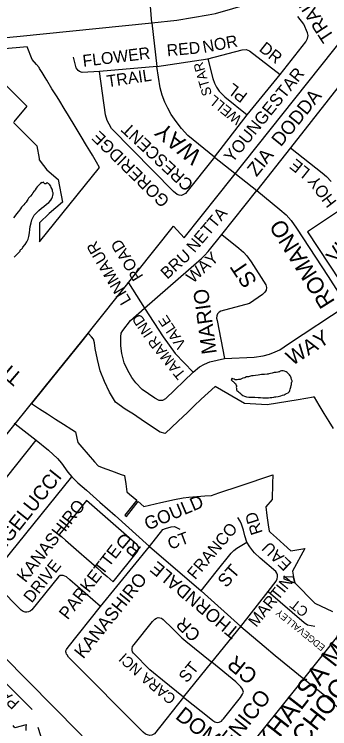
# Model space of a CAD drawing. Extents: x 586326 to 623965, y 4819854 to 4857850.
# Drawn here: x 607320 to 607825, y 4847604 to 4848747 of the extents above; entities that cross this region are included whole.
import ezdxf

# ---------------------------------------------------------------- set-up
doc = ezdxf.new("R2010")
doc.units = 0
for name, color, linetype in [('Lots_Concessions', 7, 'Continuous'), ('Major Rds and Hwys', 7, 'Continuous'), ('Minor Rd Lbls', 7, 'Continuous'), ('Minor Rds', 7, 'Continuous'), ('Park Lbls', 7, 'Continuous'), ('Park Outlines', 7, 'Continuous'), ('Private Rd Lbls', 7, 'Continuous'), ('Private Rds', 7, 'Continuous'), ('Proposed Secondary Rds', 7, 'Continuous'), ('School Syms_Lbls', 7, 'Continuous'), ('Secondary Rds Lbls', 7, 'Continuous'), ('SWM Ponds', 7, 'Continuous')]:
    doc.layers.add(name, color=color, linetype=linetype)

msp = doc.modelspace()

# ---------------------------------------------------------------- linework, layer by layer
at = {"layer": 'Lots_Concessions'}
for p, q in [((607646.7, 4848457.6), (607890.3, 4848764.4)), ((607592.3, 4848389.1), (607646.7, 4848457.6)), ((607428.3, 4848223.8), (607575.2, 4848407.7)), ((607575.2, 4848407.7), (607592.3, 4848389.1)), ((607369.6, 4848151.5), (607428.3, 4848223.8)), ((607157.7, 4847887.2), (607369.6, 4848151.5))]:
    msp.add_line(p, q, dxfattribs=at)
at = {"layer": 'Major Rds and Hwys'}
for points in [[(607540.7, 4848733.5), (607528.3, 4848887.7)], [(607540.7, 4848733.5), (607580.5, 4848737.3), (607630.8, 4848746.2), (607642.2, 4848748.2), (607670.1, 4848756.2), (607698, 4848764.1), (607755.4, 4848782.6), (607781.6, 4848791.9), (607831.9, 4848812.1), (607929.7, 4848856.1)], [(606916.2, 4848526.5), (606954.6, 4848570.9), (606985.6, 4848599.8), (607014.6, 4848624.3), (607045.6, 4848644.5), (607092.6, 4848668.2), (607148.6, 4848687.8), (607188.1, 4848697.2), (607220.8, 4848702), (607272.9, 4848706.5), (607324.3, 4848711.5), (607540.7, 4848733.5)], [(607581.9, 4847431.8), (607531.6, 4847484.1), (607423.9, 4847597.6), (607179.7, 4847844.5)]]:
    msp.add_lwpolyline(points, dxfattribs=at)
at = {"layer": 'Minor Rds'}
for points in [[(607745.6, 4848650.3), (607786.8, 4848702.8), (607789.6, 4848708.1), (607790.7, 4848712.8), (607789.6, 4848717), (607783.4, 4848731.1), (607774, 4848743.2)], [(607629.8, 4848675.7), (607684.8, 4848689.8), (607691.4, 4848690.6), (607696.7, 4848688.2), (607745.6, 4848650.3)], [(607959.6, 4848606.8), (607924.3, 4848688.3), (607921.4, 4848691.4), (607918.4, 4848693.5), (607914.8, 4848694.5), (607911.6, 4848694.8), (607894, 4848687.1), (607883.2, 4848680.7), (607875.5, 4848674.6), (607867.4, 4848666.3), (607855.8, 4848651.9), (607762.5, 4848533.2)], [(607456.7, 4848655.2), (607429.2, 4848653.6), (607424.8, 4848655.1), (607422.5, 4848657.1), (607419.5, 4848661.2), (607415.2, 4848678.2)], [(607548.5, 4848663.6), (607629.8, 4848675.7)], [(607629.8, 4848675.7), (607638.1, 4848644.2), (607640.5, 4848636.9), (607643.9, 4848630.5), (607648, 4848623.8), (607657.1, 4848615), (607693.1, 4848585.8)], [(607548.5, 4848663.6), (607456.7, 4848655.2)], [(607640.6, 4848518.5), (607594.3, 4848460.4), (607591.3, 4848458.3), (607587.8, 4848457.2), (607584.3, 4848457.4), (607580.9, 4848458.6), (607575.3, 4848463.6), (607475.9, 4848564.4), (607472.1, 4848570.9), (607468.9, 4848576.9), (607466.1, 4848586), (607456.7, 4848655.2)], [(607693.1, 4848585.8), (607745.6, 4848650.3)], [(607640.6, 4848518.5), (607693.1, 4848585.8)], [(607762.5, 4848533.2), (607708.3, 4848465.2)], [(607762.5, 4848533.2), (607812.9, 4848493.4), (607819.7, 4848487.3), (607827.3, 4848479.1)], [(607652.2, 4848394.3), (607708.3, 4848465.2)], [(607528.7, 4848276.7), (607619.7, 4848355.9), (607624.9, 4848360.8), (607630.4, 4848367.1), (607652.2, 4848394.3)], [(607652.2, 4848394.3), (607679.7, 4848372.5), (607687, 4848366.1), (607692.2, 4848360.2), (607699.5, 4848350.8), (607723, 4848314), (607724, 4848309.9), (607723.2, 4848305.7), (607721.4, 4848302.1), (607717.6, 4848298.6), (607696.5, 4848284.1), (607650.7, 4848271.7), (607648, 4848270.4), (607645.4, 4848267.4), (607644.3, 4848264.2), (607643.8, 4848260.9), (607645, 4848256.8), (607656.8, 4848196.1)], [(607501.9, 4848318.8), (607503, 4848317), (607528.7, 4848276.7)], [(607606.6, 4848174), (607562.5, 4848131.8), (607557.6, 4848129), (607552, 4848128.9), (607545.1, 4848132.5), (607525.2, 4848146.5), (607515, 4848156.9), (607508.5, 4848165.7), (607502.1, 4848176.8), (607496.2, 4848189), (607492.5, 4848203.9), (607490.9, 4848216.5), (607490.7, 4848230.7), (607491.4, 4848236.4), (607493.9, 4848241.1), (607506.4, 4848257.1), (607528.7, 4848276.7)], [(607528.7, 4848276.7), (607558.5, 4848230.9), (607577.6, 4848204.2), (607606.6, 4848174)], [(607656.8, 4848196.1), (607704, 4848198.3), (607718.8, 4848200.2), (607728.8, 4848203), (607737.6, 4848206.6), (607745.2, 4848209.8), (607759.3, 4848219.3), (607851.3, 4848280.2)], [(607606.6, 4848174), (607616.7, 4848182.8), (607624.7, 4848187.2), (607633.4, 4848190.9), (607656.8, 4848196.1)], [(607289.2, 4847854.9), (607412.4, 4848006.9)], [(607692.7, 4847902.3), (607689.5, 4847912.2), (607687, 4847921.2), (607684.1, 4847931.2), (607682, 4847936), (607678.3, 4847941.5)], [(607536.6, 4847895.5), (607558.3, 4847922.2), (607562.1, 4847924.1), (607571.5, 4847926.8), (607576.9, 4847927), (607585, 4847923.1)], [(607619.5, 4847824.2), (607643.3, 4847854.6), (607667.6, 4847884.4), (607671.6, 4847888.6), (607676.2, 4847892.4), (607692.7, 4847902.3)], [(607726.6, 4847823.4), (607739.5, 4847839.7), (607741.2, 4847843.6), (607741.7, 4847846.5), (607741.4, 4847849.9), (607740.5, 4847852.8), (607738.8, 4847855.4), (607713.7, 4847876.8), (607704.7, 4847884.9), (607701.8, 4847888.1), (607697, 4847894.6), (607692.7, 4847902.3)], [(607458.2, 4847799.4), (607536.6, 4847895.5)], [(607458.2, 4847799.4), (607409.4, 4847842.1), (607403.9, 4847846.6), (607401.4, 4847848), (607398.9, 4847848.9), (607396.4, 4847848.8), (607394, 4847848.6), (607391.1, 4847846.7), (607348.6, 4847793.8), (607345.8, 4847791.9), (607343.1, 4847790.5), (607340.6, 4847790), (607337.8, 4847790), (607334.6, 4847791.2), (607331.7, 4847793.3), (607320.6, 4847804.3), (607291.2, 4847834.3)], [(607682.9, 4847767.5), (607726.6, 4847823.4)], [(607726.6, 4847823.4), (607783.9, 4847773.8), (607789.6, 4847769.8), (607801, 4847767.9)], [(607591.1, 4847654), (607544.6, 4847595.7), (607540.7, 4847593.6), (607537.2, 4847592.9), (607533.7, 4847593.7), (607530.2, 4847594.9), (607526.5, 4847598.1), (607409.1, 4847715.8), (607407.2, 4847717.9), (607404.8, 4847721.7), (607404, 4847723.1), (607403.2, 4847725.1), (607403, 4847726.5), (607403.1, 4847728.5), (607403.9, 4847730.4), (607406.5, 4847734.1), (607458.2, 4847799.4)], [(607591.1, 4847654), (607557.3, 4847681.5), (607542.9, 4847693.1), (607537.4, 4847697.9), (607511.2, 4847724.5), (607509.8, 4847726.9), (607509, 4847729.4), (607508.8, 4847732), (607509.8, 4847735.2), (607512, 4847738.6), (607541.7, 4847775.2), (607545.2, 4847779), (607548, 4847780.8), (607550.4, 4847781.6), (607553.2, 4847781.3), (607555.7, 4847780.5), (607558.7, 4847778.4), (607573.4, 4847764.1), (607588.6, 4847749.1), (607595, 4847743.6), (607636.4, 4847710.1)], [(607636.4, 4847710.1), (607682.9, 4847767.5)], [(607591.1, 4847654), (607634.7, 4847619.3), (607638.3, 4847616.7), (607641.1, 4847614.8), (607642.8, 4847613.9), (607645, 4847613.7), (607648.4, 4847614.1), (607652, 4847615.8), (607653.5, 4847617.7), (607655, 4847619.6), (607682.3, 4847653.4), (607685.7, 4847658.9), (607687, 4847662.2), (607685.7, 4847667), (607683, 4847670.7), (607674.8, 4847678.6), (607636.4, 4847710.1)], [(607591.1, 4847654), (607636.4, 4847710.1)], [(607371.7, 4847499.9), (607362, 4847519.2), (607359.1, 4847532.5), (607358.1, 4847547.4), (607358.8, 4847563.3), (607360.7, 4847579.8), (607362.7, 4847592.4), (607358.9, 4847605.5)]]:
    msp.add_lwpolyline(points, dxfattribs=at)
at = {"layer": 'Park Outlines'}
for points in [[(607319.3, 4848573.8), (607331, 4848562.1), (607340.7, 4848552.3), (607352.3, 4848540.6), (607356.5, 4848536.4), (607360.1, 4848515.9), (607360.4, 4848514.2), (607367.1, 4848505), (607372.4, 4848497.8), (607390.8, 4848482.8), (607397.7, 4848446), (607376.5, 4848428.3), (607360.6, 4848413.4), (607361, 4848382.8), (607456.6, 4848501.8), (607451.9, 4848510.1), (607445.5, 4848521.3), (607441.5, 4848528.4), (607436.2, 4848537.2), (607427.5, 4848551.6), (607419.6, 4848564.7), (607418, 4848567.3), (607407.3, 4848584.8), (607400.2, 4848596.4), (607393.1, 4848608), (607388.9, 4848614.8), (607386.9, 4848618.1), (607380.4, 4848627.8), (607372.4, 4848641.6), (607369.9, 4848646), (607365, 4848653.8), (607360.8, 4848660.3), (607360, 4848661.6), (607355.9, 4848666.6), (607349.2, 4848674.7), (607341, 4848694.7), (607257.6, 4848687.2)], [(607255.2, 4848684.2), (607340.3, 4848599.9), (607319.9, 4848574.6)], [(607847.2, 4848437.2), (607818.2, 4848418.1), (607789.3, 4848398.9), (607841.2, 4848320.5)], [(607830.9, 4848084.1), (607824.2, 4848095.1), (607816.3, 4848108.1), (607808.4, 4848121.2), (607800.5, 4848134.2), (607800.4, 4848134.4), (607798.8, 4848134.1), (607795.8, 4848133.6), (607789.8, 4848132.6), (607786.8, 4848132.1), (607774.5, 4848130.1), (607725.2, 4848121.9), (607688.7, 4848124.3), (607642, 4848151.3), (607630.5, 4848141.3), (607619.4, 4848130.8), (607608.4, 4848120.3), (607597.4, 4848109.8), (607582.8, 4848096), (607562, 4848076.1), (607553.8, 4848078.1), (607553.7, 4848078.2), (607528.5, 4848094.7), (607511.1, 4848107.2), (607497.7, 4848115.2), (607482.6, 4848126.4), (607472.5, 4848142.4), (607465, 4848159.5), (607457.6, 4848176.4), (607453.4, 4848194.3), (607449.7, 4848212.3), (607449, 4848221.1), (607446.9, 4848227.3), (607443.8, 4848230.9), (607438.8, 4848236.7), (607428.3, 4848223.7), (607369.8, 4848151.4), (607347.8, 4848124.1), (607360.7, 4848115.8), (607373.6, 4848107.5), (607386.5, 4848099.2), (607399.4, 4848091), (607412.3, 4848082.7), (607418.4, 4848078.8), (607420.6, 4848068.7), (607422.1, 4848061.9), (607428.6, 4848054.3), (607438.7, 4848042.6), (607448.8, 4848030.8), (607454.4, 4848024.2), (607461.1, 4848021.8), (607476.2, 4848016.2), (607491.3, 4848010.7), (607496.7, 4848008.7), (607498.7, 4847995.6), (607500.7, 4847982.7), (607505, 4847979.1), (607516.5, 4847969.2), (607497.5, 4847945.4), (607499.7, 4847943.4), (607518.8, 4847967.2), (607527.8, 4847959.5), (607554.9, 4847965.4), (607576.9, 4847970.2), (607590.6, 4847973.2), (607599.4, 4847974), (607625, 4847976.2), (607636, 4847977.1), (607647.7, 4847981), (607681.7, 4847992.4), (607734, 4848009.8), (607733.5, 4847996), (607732.7, 4847970.4), (607722.7, 4847958.6), (607724.5, 4847945.1), (607726.6, 4847930), (607728, 4847920), (607730.2, 4847917.9), (607740.1, 4847908.9), (607751.4, 4847898.7), (607762.7, 4847888.4), (607785.2, 4847892.1), (607765.5, 4847855.6), (607767.3, 4847846.3), (607769.1, 4847837.2), (607801, 4847804.5), (607829.4, 4847791)], [(607339.7, 4847600.7), (607339.3, 4847603.8), (607339.4, 4847606.9), (607340, 4847610), (607339.7, 4847609.9), (607321.4, 4847605.1), (607318.7, 4847608.9)]]:
    msp.add_lwpolyline(points, dxfattribs=at)
for points in [[(607435.9, 4847968.7), (607419, 4847947.7), (607412.1, 4847939.1), (607405.3, 4847930.5), (607398.4, 4847922), (607392.2, 4847914.3), (607402.3, 4847905.4), (607423.6, 4847886.8), (607435.8, 4847876.1), (607444.1, 4847868.9), (607452.4, 4847861.6), (607460.7, 4847854.4), (607468.9, 4847847.1), (607478.6, 4847838.7), (607517.8, 4847887.5), (607518.8, 4847889.2), (607519.3, 4847891), (607519.4, 4847892.9), (607519, 4847894.7), (607518.1, 4847896.4), (607516.9, 4847897.9)], [(607767.3, 4847846.3), (607751.8, 4847846.6), (607751.8, 4847846.2), (607751.8, 4847846.2), (607751.7, 4847844.4), (607751.6, 4847843.6), (607769.1, 4847837.2)]]:
    msp.add_lwpolyline(points, close=True, dxfattribs=at)
at = {"layer": 'Private Rds'}
msp.add_lwpolyline([(607349.3, 4847634.4), (607202.3, 4847780.1), (607198.1, 4847784.2), (607193.9, 4847786.5), (607189.3, 4847788.2), (607183.6, 4847788.8), (607167.5, 4847785.3), (607161, 4847784.7), (607156.2, 4847785.3), (607150.9, 4847788), (607140.6, 4847795.3)], dxfattribs=at)
at = {"layer": 'Proposed Secondary Rds'}
for points in [[(607540.7, 4848733.5), (607548.5, 4848663.6)], [(607640.6, 4848518.5), (607598, 4848553.2), (607587.9, 4848564.1), (607579.4, 4848575.2), (607571.6, 4848586.5), (607565.9, 4848596.6), (607561.2, 4848606.5), (607557, 4848617.5), (607553.8, 4848629.3), (607548.5, 4848663.6)], [(607640.6, 4848518.5), (607708.3, 4848465.2)], [(607708.3, 4848465.2), (607745.1, 4848434.5), (607755.1, 4848425.9), (607763.5, 4848416.7), (607771.7, 4848404.5), (607822.8, 4848327.2), (607838.6, 4848302.5), (607851.3, 4848280.2)], [(607320.5, 4848092.4), (607321.7, 4848091.5), (607355.5, 4848065.2)], [(607179.7, 4847844.5), (607355.5, 4848065.2)], [(607355.5, 4848065.2), (607375.2, 4848049.6), (607389.6, 4848036), (607395.8, 4848028.4), (607406.3, 4848014), (607412.4, 4848006.9)], [(607412.4, 4848006.9), (607422.1, 4847997.4), (607435.9, 4847985.2), (607457.1, 4847966.4), (607481.7, 4847945.1), (607536.6, 4847895.5)], [(607783.4, 4847683.5), (607842.4, 4847757), (607870.7, 4847792.3), (607984.1, 4847933.6), (608019.2, 4847977.4)], [(607536.6, 4847895.5), (607619.5, 4847824.2)], [(607619.5, 4847824.2), (607682.9, 4847767.5)], [(607682.9, 4847767.5), (607719.9, 4847735.7), (607737.7, 4847720.7), (607783.4, 4847683.5)], [(607581.9, 4847431.8), (607783.4, 4847683.5)], [(607783.4, 4847683.5), (607819.2, 4847655), (607829.3, 4847645.8), (607839.4, 4847635.8), (607846, 4847628.1), (607852, 4847620), (607858.7, 4847608.7), (607864.5, 4847597.4), (607869.4, 4847584.5)]]:
    msp.add_lwpolyline(points, dxfattribs=at)
at = {"layer": 'SWM Ponds'}
msp.add_lwpolyline([(607320.4, 4848358.4), (607325, 4848362.9), (607328.1, 4848366.2), (607329.7, 4848368.1), (607329.6, 4848369.7), (607331, 4848370.7), (607331.8, 4848371), (607332.4, 4848371.9), (607333, 4848372.1), (607333.4, 4848372.9), (607334.1, 4848374.2), (607337.6, 4848378.4), (607340.4, 4848382.8), (607342.5, 4848387.1), (607343.9, 4848391.1), (607344.6, 4848397), (607345.5, 4848402.4), (607346.1, 4848407.4), (607347.4, 4848413.2), (607348.4, 4848418), (607350.4, 4848422), (607352.4, 4848425.3), (607355.5, 4848428.8), (607359.6, 4848432.9), (607364, 4848436.4), (607367.9, 4848439.5), (607372.1, 4848443), (607375.6, 4848445.9), (607378.9, 4848449.5), (607380.7, 4848452.2), (607381.7, 4848454.8), (607382.2, 4848457.1), (607382.4, 4848459.5), (607382.8, 4848461.4), (607381.8, 4848463.3), (607381.4, 4848465.3), (607380.9, 4848467.3), (607379.7, 4848469.9), (607378.7, 4848472.1), (607376.8, 4848474.4), (607375.5, 4848475.7), (607374.7, 4848476.3), (607374.1, 4848476.9), (607373.2, 4848477.3), (607372.6, 4848477.2), (607371.9, 4848476.8), (607371.4, 4848476.3), (607370.8, 4848475.7), (607370.1, 4848475.6), (607369.3, 4848475.7), (607368.7, 4848475.9), (607368.2, 4848476.4), (607367.8, 4848477.1), (607367.4, 4848478.1), (607366, 4848477.6), (607364.7, 4848477.3), (607363.7, 4848477.6), (607362.6, 4848476.3), (607360.7, 4848474.5), (607359.2, 4848472.9), (607357.3, 4848471), (607355.6, 4848468.5), (607354.1, 4848466.1), (607353.2, 4848464.4), (607351.8, 4848463.2), (607350.1, 4848461), (607348.8, 4848458.9), (607346.3, 4848456), (607344.7, 4848454.4), (607343.4, 4848452.7), (607342, 4848450.4), (607340.9, 4848449.1), (607339.5, 4848446.2), (607337.5, 4848444.2), (607335.6, 4848442.2), (607333.6, 4848440.1), (607331.8, 4848438), (607330.3, 4848435.8), (607329, 4848433.7), (607327, 4848431.3), (607324.2, 4848427.7), (607321.3, 4848424), (607319.2, 4848421.4)], dxfattribs=at)
msp.add_lwpolyline([(607763.9, 4848162.3), (607763.1, 4848165.1), (607762.6, 4848166.9), (607762.3, 4848167.9), (607761.5, 4848168.6), (607760.9, 4848169.8), (607758.6, 4848172), (607756.9, 4848173.5), (607755.2, 4848174.7), (607752.8, 4848175.7), (607750.4, 4848176.2), (607747.8, 4848176.1), (607746, 4848175.6), (607745, 4848175), (607743.4, 4848174.8), (607741.9, 4848174), (607739.1, 4848173.7), (607736.4, 4848173.5), (607734.8, 4848172.9), (607732.7, 4848172.4), (607730.2, 4848172.1), (607727.7, 4848171.6), (607726.5, 4848171.1), (607724.7, 4848171.1), (607720.6, 4848170.6), (607716, 4848170.4), (607710.5, 4848169.6), (607706.4, 4848169), (607702.4, 4848168.5), (607700.1, 4848168.2), (607698.3, 4848167.8), (607695.1, 4848166.9), (607691.9, 4848166.8), (607689.2, 4848165.4), (607685.8, 4848164.6), (607684, 4848163.5), (607681.8, 4848162.6), (607679.2, 4848162.3), (607676.9, 4848161.8), (607674.4, 4848162.1), (607673.8, 4848162.2), (607672.3, 4848162.8), (607670.3, 4848163.7), (607669, 4848164.5), (607667.4, 4848162.1), (607669.6, 4848159.9), (607670.5, 4848159.2), (607671.6, 4848158.3), (607672.8, 4848157.2), (607674.2, 4848155.9), (607674.7, 4848155), (607675.1, 4848153.7), (607675.9, 4848152.7), (607675.7, 4848151.3), (607675.6, 4848149.8), (607675.7, 4848148.7), (607675.7, 4848147.5), (607675.9, 4848146.2), (607676.6, 4848145.1), (607677.8, 4848143.8), (607679.5, 4848142), (607681, 4848140.9), (607683.3, 4848138.8), (607686.1, 4848137), (607688.9, 4848135.8), (607691.9, 4848134.7), (607695.6, 4848134.4), (607699.8, 4848134.1), (607705, 4848134), (607710.5, 4848133.5), (607713.5, 4848133.8), (607714.5, 4848133.5), (607718, 4848133.2), (607722.7, 4848133), (607727.3, 4848133.1), (607730, 4848133.5), (607732.6, 4848133.9), (607735.6, 4848134.2), (607737.2, 4848134.6), (607739, 4848134.8), (607742.7, 4848135.5), (607746.7, 4848136.3), (607749.7, 4848137.3), (607751.9, 4848138), (607753.9, 4848138.9), (607756, 4848140), (607758.3, 4848141), (607759.6, 4848142), (607760.6, 4848143.2), (607761.3, 4848144.9), (607761.8, 4848147.1), (607762.7, 4848150), (607763.3, 4848153.1), (607764.1, 4848154.7), (607763.9, 4848155.8), (607764, 4848157.2), (607764.5, 4848158.6), (607765.2, 4848159.2), (607764.7, 4848160.5)], close=True, dxfattribs=at)

# ---------------------------------------------------------------- texts
at = {"layer": 'Minor Rd Lbls'}
for s, height, rotation, p in [('TRAIL', 21.85, 123.1447, (607833.1, 4848710.7)), ('NOR', 19, 10.7344, (607623.6, 4848685)), ('RED', 19, 5.2852, (607565.3, 4848679.6)), ('DR', 19, 321.4149, (607710.7, 4848689.4)), ('FLOWER', 19, 6.949, (607430.9, 4848662.8)), ('STAR', 15.48, 105.9907, (607636.8, 4848618.7)), ('TRAIL', 19, 8.5163, (607469.8, 4848630.1)), ('YOUNGESTAR', 19.76, 50.937, (607669.3, 4848508)), ('PL', 19, 142.7453, (607694.9, 4848619)), ('WELL', 16.29, 140.7302, (607685.9, 4848581.4)), ('ZIA  DODDA', 21.85, 51.0099, (607708, 4848485.9)), ('GORERIDGE', 19.55, 135.5478, (607570.3, 4848450)), (' CRESCENT', 19.55, 136.8541, (607613.7, 4848471.4)), ('LE', 19, 141.1634, (607795.1, 4848497.3)), ('HOY', 19, 127.1826, (607837.1, 4848446.9)), ('NETTA', 19, 49.7812, (607608.7, 4848364.3)), ('LINMAUR', 18.7, 120.5002, (607508.1, 4848288.8)), ('ROAD', 18.7, 121.755, (607527.4, 4848327.6)), ('BRU', 19, 42.4108, (607565.1, 4848322)), ('WAY', 19, 42.4108, (607606.1, 4848315.5)), ('ST', 25.29, 123.9895, (607710, 4848320.1)), ('MARIO', 24.04, 97.8088, (607644.5, 4848204.6)), ('IND', 17, 123.587, (607543.2, 4848236.8)), ('VALE', 17, 123.587, (607596, 4848218.5)), ('WAY', 24.03, 32.2153, (607765, 4848183.9)), ('TAMAR', 17, 128.5676, (607595.5, 4848171.1)), ('ANGELUCCI ', 22.99, 51.4789, (607286.1, 4847866.4)), ('GOULD', 20.9, 22.9038, (607533.8, 4847920.7)), ('RD', 19, 107.84, (607718.1, 4847917.5)), ('FRANCO', 19, 49.8542, (607609.7, 4847841.2)), ('CT', 19, 20.4219, (607570, 4847889.9)), ('THORNDALE    RD', 21, 140.1737, (607682.1, 4847762)), ('EAU', 19, 135.9519, (607765.6, 4847868.1)), ('DRIVE', 19, 51.4789, (607348.3, 4847803.7)), ('ST', 20.9, 49.3704, (607659.6, 4847828.2)), ('KANASHIRO', 20.9, 51.1106, (607430.8, 4847714.3)), ('MARTIN', 18.62, 50.9199, (607707.5, 4847764.9)), ('CT', 16.18, 141.1877, (607792.5, 4847793.7)), ('CR', 20.57, 135.9349, (607620, 4847755.7)), ('EDGEVALLEY', 10.8, 140.9338, (607818.7, 4847735.4)), ('NCI', 17, 137.5954, (607526.3, 4847699.7)), ('CR', 25, 140.9096, (607711.7, 4847692)), ('ST', 19, 50.7384, (607596.4, 4847675.9)), ('CARA', 17, 140.2044, (607580.6, 4847654.2)), ('ENICO', 25, 51.8862, (607667.1, 4847570.6)), ('DOM', 25, 321.6752, (607576.6, 4847621.1))]:
    msp.add_text(s, height=height, rotation=rotation, dxfattribs=at).set_placement(p)
at = {"layer": 'Park Lbls'}
for s, height, p in [('VIA ROMANO', 23.99, (607836.2, 4848346.6)), ('KANASHIRO', 19.99, (607338.4, 4847836.3)), ('PARKETTE', 19.99, (607405.9, 4847776.8))]:
    msp.add_text(s, height=height, rotation=52, dxfattribs=at).set_placement(p)
at = {"layer": 'Private Rd Lbls'}
msp.add_text('PANAMA PLACE', height=18, rotation=136.4198, dxfattribs=at).set_placement((607330.1, 4847646))
at = {"layer": 'School Syms_Lbls'}
for s, p in [('KHALSA MONTESSORI       ', (607728.2, 4847567)), ('                   SCHOOL', (607638.4, 4847387.8)), ('LEARNING GENIUS', (607723.2, 4847333.2))]:
    msp.add_text(s, height=30, rotation=52, dxfattribs=at).set_placement(p)
at = {"layer": 'Secondary Rds Lbls'}
for s, height, rotation, p in [('WAY', 26.44, 140.7302, (607621.9, 4848524.5)), ('ROMANO', 26.44, 122.224, (607834.2, 4848287.1)), ('THORNDALE   ', 24.035, 139.4232, (607335.4, 4848169))]:
    msp.add_text(s, height=height, rotation=rotation, dxfattribs=at).set_placement(p)

doc.saveas('drawing.dxf')
